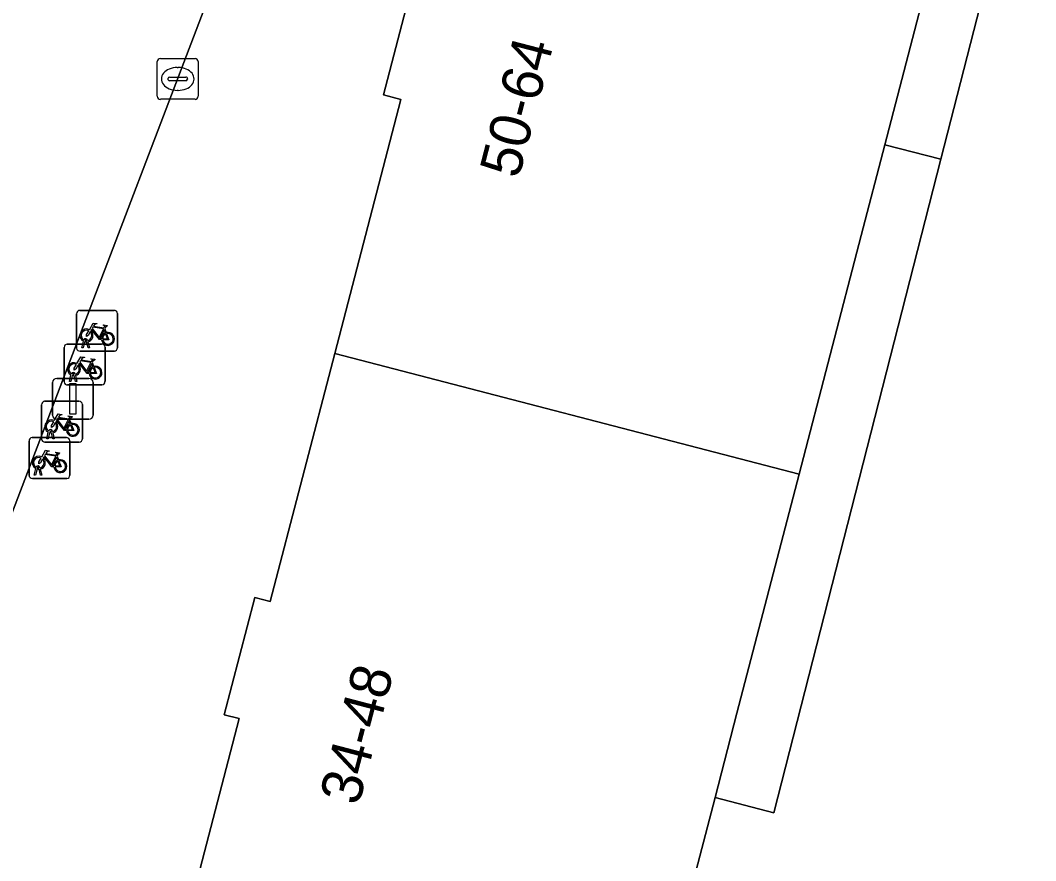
# Model space of a CAD drawing. Extents: x 163683 to 164494, y 382709 to 383872.
# Drawn here: x 164203.92 to 164228.8, y 383205.06 to 383225.65 of the extents above; entities that cross this region are included whole.
import ezdxf

# ---------------------------------------------------------------- set-up
doc = ezdxf.new("R2010")
doc.units = 0
for name, color, linetype in [('IMGEO_Fietsenrek', 7, 'Continuous'), ('IMGEO_Groenvoorziening', 7, 'Continuous'), ('IMGEO_Kolk', 7, 'Continuous'), ('IMGEO_Lichtmast', 7, 'Continuous'), ('IMGEO_Pand', 7, 'Continuous'), ('IMGEO_Pand_nummerreeks', 7, 'Continuous'), ('IMGEO_Voetpad_op_trap', 7, 'Continuous'), ('IMGEO_Voetpad_open', 7, 'Continuous')]:
    doc.layers.add(name, color=color, linetype=linetype)

msp = doc.modelspace()

# ---------------------------------------------------------------- linework, layer by layer
at = {"layer": 'IMGEO_Fietsenrek'}
for p, q in [((164205.304, 383217.62), (164205.304, 383218.461)), ((164205.304, 383218.461), (164205.304, 383217.62)), ((164205.379, 383218.545), (164206.22, 383218.545)), ((164206.22, 383218.545), (164205.379, 383218.545)), ((164206.304, 383218.47), (164206.304, 383217.629)), ((164206.304, 383217.629), (164206.304, 383218.47)), ((164205.991, 383218.094), (164206.027, 383217.999)), ((164205.573, 383217.812), (164205.574, 383217.805)), ((164204.999, 383216.794), (164204.999, 383217.635)), ((164204.999, 383217.635), (164204.999, 383216.794)), ((164205.074, 383217.719), (164205.915, 383217.719)), ((164205.915, 383217.719), (164205.074, 383217.719)), ((164205.431, 383217.629), (164205.47, 383217.789)), ((164205.465, 383217.629), (164205.431, 383217.629)), ((164205.5, 383217.777), (164205.465, 383217.629)), ((164205.542, 383217.801), (164205.541, 383217.805)), ((164205.583, 383217.629), (164205.549, 383217.771)), ((164205.581, 383217.775), (164205.616, 383217.629)), ((164205.616, 383217.629), (164205.583, 383217.629)), ((164205.999, 383217.644), (164205.999, 383216.803)), ((164205.999, 383216.803), (164205.999, 383217.644)), ((164206.229, 383217.545), (164205.388, 383217.545)), ((164205.388, 383217.545), (164206.229, 383217.545)), ((164205.686, 383217.268), (164205.722, 383217.173)), ((164205.126, 383216.803), (164205.165, 383216.963)), ((164205.195, 383216.951), (164205.16, 383216.803)), ((164205.237, 383216.975), (164205.236, 383216.979)), ((164205.278, 383216.803), (164205.244, 383216.945)), ((164205.268, 383216.986), (164205.269, 383216.979)), ((164205.276, 383216.949), (164205.311, 383216.803)), ((164205.924, 383216.719), (164205.083, 383216.719)), ((164205.083, 383216.719), (164205.924, 383216.719)), ((164205.16, 383216.803), (164205.126, 383216.803)), ((164205.311, 383216.803), (164205.278, 383216.803)), ((164204.519, 383216.316), (164205.36, 383216.316)), ((164205.36, 383216.316), (164204.519, 383216.316)), ((164204.444, 383215.391), (164204.444, 383216.232)), ((164204.444, 383216.232), (164204.444, 383215.391)), ((164205.444, 383216.241), (164205.444, 383215.4)), ((164205.444, 383215.4), (164205.444, 383216.241)), ((164205.131, 383215.865), (164205.167, 383215.77)), ((164204.682, 383215.572), (164204.681, 383215.576)), ((164204.713, 383215.583), (164204.714, 383215.576)), ((164204.137, 383214.501), (164204.137, 383215.342)), ((164204.137, 383215.342), (164204.137, 383214.501)), ((164204.212, 383215.426), (164205.053, 383215.426)), ((164205.053, 383215.426), (164204.212, 383215.426)), ((164204.571, 383215.4), (164204.61, 383215.56)), ((164204.605, 383215.4), (164204.571, 383215.4)), ((164204.64, 383215.548), (164204.605, 383215.4)), ((164204.723, 383215.4), (164204.689, 383215.542)), ((164204.721, 383215.546), (164204.756, 383215.4)), ((164204.756, 383215.4), (164204.723, 383215.4)), ((164205.137, 383215.351), (164205.137, 383214.51)), ((164205.137, 383214.51), (164205.137, 383215.351)), ((164205.369, 383215.316), (164204.528, 383215.316)), ((164204.528, 383215.316), (164205.369, 383215.316)), ((164204.824, 383214.975), (164204.86, 383214.88)), ((164204.264, 383214.51), (164204.303, 383214.67)), ((164204.333, 383214.658), (164204.298, 383214.51)), ((164204.375, 383214.682), (164204.374, 383214.686)), ((164204.416, 383214.51), (164204.382, 383214.652)), ((164204.406, 383214.693), (164204.407, 383214.686)), ((164204.414, 383214.656), (164204.449, 383214.51)), ((164205.062, 383214.426), (164204.221, 383214.426)), ((164204.221, 383214.426), (164205.062, 383214.426)), ((164204.298, 383214.51), (164204.264, 383214.51)), ((164204.449, 383214.51), (164204.416, 383214.51))]:
    msp.add_line(p, q, dxfattribs=at)
for points in [[(164205.617, 383218.071), (164205.712, 383218.235), (164205.798, 383218.221), (164205.8, 383218.212), (164205.744, 383218.201), (164205.717, 383218.156), (164205.973, 383218.115)], [(164205.913, 383217.827), (164205.863, 383217.827), (164205.672, 383218.078), (164205.653, 383218.046)], [(164205.96, 383218.09), (164205.703, 383218.131), (164205.686, 383218.102), (164205.853, 383217.882), (164205.96, 383218.09)], [(164206.008, 383217.992), (164205.978, 383218.069), (164205.869, 383217.851), (164205.912, 383217.851)], [(164205.973, 383218.115), (164205.998, 383218.164), (164205.992, 383218.168), (164205.969, 383218.172), (164205.957, 383218.179), (164205.956, 383218.182), (164205.958, 383218.187), (164206.053, 383218.172), (164206.055, 383218.162), (164206.045, 383218.149), (164206.033, 383218.143), (164206.019, 383218.149), (164205.991, 383218.094)], [(164205.638, 383218.019), (164205.586, 383217.929), (164205.546, 383217.904), (164205.547, 383217.951), (164205.602, 383218.045)], [(164205.942, 383217.851), (164206.062, 383217.85), (164206.018, 383217.964)], [(164206.038, 383217.971), (164206.093, 383217.826), (164205.943, 383217.826)], [(164205.312, 383217.245), (164205.407, 383217.409), (164205.493, 383217.395), (164205.495, 383217.386), (164205.439, 383217.375), (164205.412, 383217.33), (164205.668, 383217.289)], [(164205.668, 383217.289), (164205.693, 383217.338), (164205.687, 383217.342), (164205.664, 383217.346), (164205.652, 383217.353), (164205.651, 383217.356), (164205.653, 383217.361), (164205.748, 383217.346), (164205.75, 383217.336), (164205.74, 383217.323), (164205.728, 383217.317), (164205.714, 383217.323), (164205.686, 383217.268)], [(164205.333, 383217.193), (164205.281, 383217.103), (164205.241, 383217.078), (164205.242, 383217.125), (164205.297, 383217.219)], [(164205.608, 383217.001), (164205.558, 383217.001), (164205.367, 383217.252), (164205.348, 383217.22)], [(164205.655, 383217.264), (164205.398, 383217.305), (164205.381, 383217.276), (164205.548, 383217.056), (164205.655, 383217.264)], [(164205.703, 383217.166), (164205.673, 383217.243), (164205.564, 383217.025), (164205.607, 383217.025)], [(164205.637, 383217.025), (164205.757, 383217.024), (164205.713, 383217.138)], [(164205.733, 383217.145), (164205.788, 383217), (164205.638, 383217)], [(164204.778, 383215.79), (164204.726, 383215.7), (164204.686, 383215.675), (164204.687, 383215.722), (164204.742, 383215.816)], [(164204.757, 383215.842), (164204.852, 383216.006), (164204.938, 383215.992), (164204.94, 383215.983), (164204.884, 383215.972), (164204.857, 383215.927), (164205.113, 383215.886)], [(164205.053, 383215.598), (164205.003, 383215.598), (164204.812, 383215.849), (164204.793, 383215.817)], [(164205.1, 383215.861), (164204.843, 383215.902), (164204.826, 383215.873), (164204.993, 383215.653), (164205.1, 383215.861)], [(164205.148, 383215.763), (164205.118, 383215.84), (164205.009, 383215.622), (164205.052, 383215.622)], [(164205.113, 383215.886), (164205.138, 383215.935), (164205.132, 383215.939), (164205.109, 383215.943), (164205.097, 383215.95), (164205.096, 383215.953), (164205.098, 383215.958), (164205.193, 383215.943), (164205.195, 383215.933), (164205.185, 383215.92), (164205.173, 383215.914), (164205.159, 383215.92), (164205.131, 383215.865)], [(164205.082, 383215.622), (164205.202, 383215.621), (164205.158, 383215.735)], [(164205.178, 383215.742), (164205.233, 383215.597), (164205.083, 383215.597)], [(164204.45, 383214.952), (164204.545, 383215.116), (164204.631, 383215.102), (164204.633, 383215.093), (164204.577, 383215.082), (164204.55, 383215.037), (164204.806, 383214.996)], [(164204.471, 383214.9), (164204.419, 383214.81), (164204.379, 383214.785), (164204.38, 383214.832), (164204.435, 383214.926)], [(164204.746, 383214.708), (164204.696, 383214.708), (164204.505, 383214.959), (164204.486, 383214.927)], [(164204.793, 383214.971), (164204.536, 383215.012), (164204.519, 383214.983), (164204.686, 383214.763), (164204.793, 383214.971)], [(164204.841, 383214.873), (164204.811, 383214.95), (164204.702, 383214.732), (164204.745, 383214.732)], [(164204.775, 383214.732), (164204.895, 383214.731), (164204.851, 383214.845)], [(164204.871, 383214.852), (164204.926, 383214.707), (164204.776, 383214.707)], [(164204.806, 383214.996), (164204.831, 383215.045), (164204.825, 383215.049), (164204.802, 383215.053), (164204.79, 383215.06), (164204.789, 383215.063), (164204.791, 383215.068), (164204.886, 383215.053), (164204.888, 383215.043), (164204.878, 383215.03), (164204.866, 383215.024), (164204.852, 383215.03), (164204.824, 383214.975)]]:
    msp.add_lwpolyline(points, dxfattribs=at)
for centre, radius, start, end in [((164205.382, 383218.467), 0.0779, 92.4484, 184.2845), ((164205.382, 383218.467), 0.0779, 92.4484, 184.2845), ((164206.226, 383218.467), 0.0779, 2.4484, 94.2845), ((164206.226, 383218.467), 0.0779, 2.4484, 94.2845), ((164205.544, 383217.93), 0.159, 62.6766, 242.1369), ((164205.544, 383217.93), 0.129, 63.3192, 238.903), ((164205.524, 383217.801), 0.0499, 12.8025, 158.6934), ((164205.524, 383217.801), 0.0174, 12.8025, 163.4502), ((164205.544, 383217.93), 0.129, 253.415, 269.0204), ((164205.544, 383217.93), 0.129, 283.6043, 43.4302), ((164205.544, 383217.93), 0.159, 283.5766, 46.6042), ((164206.071, 383217.846), 0.159, 113.3408, 178.3217), ((164206.071, 383217.846), 0.159, 187.0065, 105.7708), ((164206.071, 383217.846), 0.129, 113.923, 177.9556), ((164206.071, 383217.846), 0.129, 188.6715, 104.5883), ((164205.077, 383217.641), 0.0779, 92.4484, 184.2845), ((164205.077, 383217.641), 0.0779, 92.4484, 184.2845), ((164205.382, 383217.623), 0.0779, 182.4484, 274.2845), ((164205.382, 383217.623), 0.0779, 182.4484, 274.2845), ((164205.544, 383217.93), 0.159, 253.9967, 271.7867), ((164205.921, 383217.641), 0.0779, 2.4484, 94.2845), ((164205.921, 383217.641), 0.0779, 2.4484, 94.2845), ((164206.226, 383217.623), 0.0779, 272.4484, 4.2845), ((164206.226, 383217.623), 0.0779, 272.4484, 4.2845), ((164205.239, 383217.104), 0.159, 62.6766, 242.1369), ((164205.239, 383217.104), 0.129, 63.3192, 238.903), ((164205.239, 383217.104), 0.129, 283.6043, 43.4302), ((164205.239, 383217.104), 0.159, 283.5766, 46.6042), ((164205.766, 383217.02), 0.159, 113.3408, 178.3217), ((164205.766, 383217.02), 0.159, 187.0065, 105.7708), ((164205.766, 383217.02), 0.129, 113.923, 177.9556), ((164205.766, 383217.02), 0.129, 188.6715, 104.5883), ((164205.219, 383216.975), 0.0499, 12.8025, 158.6934), ((164205.239, 383217.104), 0.159, 253.9967, 271.7867), ((164205.219, 383216.975), 0.0174, 12.8025, 163.4502), ((164205.239, 383217.104), 0.129, 253.415, 269.0204), ((164205.077, 383216.797), 0.0779, 182.4484, 274.2845), ((164205.077, 383216.797), 0.0779, 182.4484, 274.2845), ((164205.921, 383216.797), 0.0779, 272.4484, 4.2845), ((164205.921, 383216.797), 0.0779, 272.4484, 4.2845), ((164204.522, 383216.238), 0.0779, 92.4484, 184.2845), ((164204.522, 383216.238), 0.0779, 92.4484, 184.2845), ((164205.366, 383216.238), 0.0779, 2.4484, 94.2845), ((164205.366, 383216.238), 0.0779, 2.4484, 94.2845), ((164204.684, 383215.701), 0.159, 62.6766, 242.1369), ((164204.684, 383215.701), 0.129, 63.3192, 238.903), ((164204.684, 383215.701), 0.159, 283.5766, 46.6042), ((164204.664, 383215.572), 0.0499, 12.8025, 158.6934), ((164204.664, 383215.572), 0.0174, 12.8025, 163.4502), ((164204.684, 383215.701), 0.129, 253.415, 269.0204), ((164204.684, 383215.701), 0.129, 283.6043, 43.4302), ((164205.211, 383215.617), 0.159, 113.3408, 178.3217), ((164205.211, 383215.617), 0.159, 187.0065, 105.7708), ((164205.211, 383215.617), 0.129, 113.923, 177.9556), ((164205.211, 383215.617), 0.129, 188.6715, 104.5883), ((164204.215, 383215.348), 0.0779, 92.4484, 184.2845), ((164204.215, 383215.348), 0.0779, 92.4484, 184.2845), ((164204.522, 383215.394), 0.0779, 182.4484, 274.2845), ((164204.522, 383215.394), 0.0779, 182.4484, 274.2845), ((164204.684, 383215.701), 0.159, 253.9967, 271.7867), ((164205.059, 383215.348), 0.0779, 2.4484, 94.2845), ((164205.059, 383215.348), 0.0779, 2.4484, 94.2845), ((164205.366, 383215.394), 0.0779, 272.4484, 4.2845), ((164205.366, 383215.394), 0.0779, 272.4484, 4.2845), ((164204.377, 383214.811), 0.159, 62.6766, 242.1369), ((164204.377, 383214.811), 0.129, 63.3192, 238.903), ((164204.377, 383214.811), 0.129, 283.6043, 43.4302), ((164204.377, 383214.811), 0.159, 283.5766, 46.6042), ((164204.904, 383214.727), 0.159, 113.3408, 178.3217), ((164204.904, 383214.727), 0.159, 187.0065, 105.7708), ((164204.904, 383214.727), 0.129, 113.923, 177.9556), ((164204.904, 383214.727), 0.129, 188.6715, 104.5883), ((164204.357, 383214.682), 0.0499, 12.8025, 158.6934), ((164204.377, 383214.811), 0.159, 253.9967, 271.7867), ((164204.357, 383214.682), 0.0174, 12.8025, 163.4502), ((164204.377, 383214.811), 0.129, 253.415, 269.0204), ((164204.215, 383214.504), 0.0779, 182.4484, 274.2845), ((164204.215, 383214.504), 0.0779, 182.4484, 274.2845), ((164205.059, 383214.504), 0.0779, 272.4484, 4.2845), ((164205.059, 383214.504), 0.0779, 272.4484, 4.2845)]:
    msp.add_arc(centre, radius, start, end, dxfattribs=at)
at = {"layer": 'IMGEO_Groenvoorziening'}
for points in [[(164211.56, 383234.158), (164211.902, 383235.056), (164184.544, 383242.181), (164182.325, 383233.76), (164178.067, 383217.602), (164176.82, 383217.925), (164176.086, 383215.093), (164178.697, 383214.405), (164180.721, 383213.871), (164201.717, 383208.336), (164202.06, 383209.236)], [(164256.129, 383223.591), (164228.644, 383230.725), (164226.476, 383222.246), (164222.383, 383206.236), (164220.943, 383206.611), (164219.86, 383202.45), (164222.469, 383201.783), (164224.505, 383201.263), (164245.221, 383195.969), (164246.118, 383198.053)]]:
    msp.add_lwpolyline(points, close=True, dxfattribs=at)
at = {"layer": 'IMGEO_Kolk'}
for p, q in [((164207.28, 383223.79), (164207.28, 383224.642)), ((164207.355, 383224.716), (164208.207, 383224.716)), ((164208.281, 383224.642), (164208.281, 383223.79)), ((164207.768, 383224.496), (164207.793, 383224.496)), ((164207.539, 383224.21), (164207.539, 383224.222)), ((164207.977, 383224.173), (164207.579, 383224.173)), ((164207.582, 383224.259), (164207.98, 383224.259)), ((164208.023, 383224.222), (164208.023, 383224.21)), ((164207.791, 383223.936), (164207.766, 383223.936)), ((164208.207, 383223.716), (164207.355, 383223.716))]:
    msp.add_line(p, q, dxfattribs=at)
for points in [[(164207.28, 383223.79), (164207.28, 383224.642)], [(164207.355, 383224.716), (164208.207, 383224.716)], [(164208.281, 383224.642), (164208.281, 383223.79)], [(164208.207, 383223.716), (164207.355, 383223.716)]]:
    msp.add_lwpolyline(points, dxfattribs=at)
for centre, radius, start, end in [((164207.357, 383224.64), 0.0765, 91.552, 178.448), ((164207.357, 383224.64), 0.0765, 91.552, 178.448), ((164208.205, 383224.64), 0.0765, 1.552, 88.448), ((164208.205, 383224.64), 0.0765, 1.552, 88.448), ((164207.579, 383224.219), 0.0403, 85.8775, 175.7526), ((164207.576, 383224.209), 0.0366, 178.938, 274.7102), ((164207.98, 383224.216), 0.043, 264.8664, 352.4533), ((164207.984, 383224.221), 0.0386, 1.7309, 96.639), ((164207.357, 383223.792), 0.0765, 181.552, 268.448), ((164207.357, 383223.792), 0.0765, 181.552, 268.448), ((164208.205, 383223.792), 0.0765, 271.552, 358.448), ((164208.205, 383223.792), 0.0765, 271.552, 358.448)]:
    msp.add_arc(centre, radius, start, end, dxfattribs=at)
for centre, major_axis, ratio, start_param, end_param in [((164207.767, 383224.216), (-0.387, 0.002), 0.722429, 4.712389, 7.853982), ((164207.792, 383224.216), (-0.39, 0.002), 0.717154, 1.570796, 4.712389)]:
    msp.add_ellipse(centre, major_axis=major_axis, ratio=ratio, start_param=start_param, end_param=end_param, dxfattribs=at)
at = {"layer": 'IMGEO_Lichtmast'}
for p, q in [((164204.816, 383216.876), (164205.606, 383216.876)), ((164205.606, 383216.876), (164204.816, 383216.876)), ((164204.716, 383215.976), (164204.716, 383216.776)), ((164204.716, 383216.776), (164204.716, 383215.976)), ((164205.706, 383216.776), (164205.706, 383215.976)), ((164205.706, 383215.976), (164205.706, 383216.776)), ((164205.606, 383215.876), (164204.816, 383215.876)), ((164204.816, 383215.876), (164205.606, 383215.876))]:
    msp.add_line(p, q, dxfattribs=at)
msp.add_lwpolyline([(164205.136, 383216.751), (164205.286, 383216.751), (164205.286, 383216.001), (164205.136, 383216.001), (164205.136, 383216.751)], dxfattribs=at)
for centre, start, end in [((164204.816, 383216.776), 90, 180), ((164204.816, 383216.776), 90, 180), ((164205.606, 383216.776), 0, 90), ((164205.606, 383216.776), 360, 90), ((164204.816, 383215.976), 180, 270), ((164204.816, 383215.976), 180, 270), ((164205.606, 383215.976), 270, 0), ((164205.606, 383215.976), 270, 0)]:
    msp.add_arc(centre, 0.1, start, end, dxfattribs=at)
at = {"layer": 'IMGEO_Pand'}
for points in [[(164223.002, 383214.528), (164224.524, 383220.38), (164225.103, 383222.604), (164227.03, 383230.014), (164215.645, 383232.975), (164213.989, 383226.607), (164213.57, 383226.715), (164212.819, 383223.825), (164213.249, 383223.713), (164211.629, 383217.485)], [(164221.48, 383208.676), (164223.002, 383214.528), (164211.629, 383217.485), (164210.049, 383211.408), (164209.667, 383211.507), (164208.921, 383208.637), (164209.288, 383208.542), (164207.637, 383202.193), (164219.023, 383199.231), (164219.86, 383202.45), (164220.943, 383206.611)]]:
    msp.add_lwpolyline(points, close=True, dxfattribs=at)
at = {"layer": 'IMGEO_Voetpad_op_trap'}
msp.add_lwpolyline([(164228.644, 383230.725), (164227.305, 383231.073), (164227.03, 383230.014), (164225.103, 383222.604), (164226.476, 383222.246)], close=True, dxfattribs=at)
at = {"layer": 'IMGEO_Voetpad_open'}
for points in [[(164211.56, 383234.158), (164202.06, 383209.236), (164201.717, 383208.336), (164180.721, 383213.871), (164178.697, 383214.405), (164176.086, 383215.093), (164174.958, 383210.745), (164163.56, 383213.701), (164165.194, 383220.005), (164164.803, 383220.106), (164165.555, 383223.008)], [(164245.221, 383195.969), (164224.505, 383201.263), (164222.469, 383201.783), (164219.86, 383202.45), (164219.023, 383199.231), (164207.637, 383202.193), (164209.288, 383208.542), (164208.921, 383208.637), (164209.667, 383211.507), (164210.049, 383211.408), (164211.629, 383217.485), (164213.249, 383223.713), (164212.819, 383223.825), (164213.57, 383226.715)]]:
    msp.add_lwpolyline(points, dxfattribs=at)
msp.add_lwpolyline([(164226.476, 383222.246), (164225.103, 383222.604), (164224.524, 383220.38), (164223.002, 383214.528), (164221.48, 383208.676), (164220.943, 383206.611), (164222.383, 383206.236)], close=True, dxfattribs=at)

# ---------------------------------------------------------------- texts
at = {"layer": 'IMGEO_Pand_nummerreeks'}
for s, rotation, p in [('50-64', 75.4588, (164216.132, 383221.748)), ('34-48', 75.3153, (164212.211, 383206.383))]:
    msp.add_text(s, height=1, rotation=rotation, dxfattribs=at).set_placement(p)

doc.saveas('drawing.dxf')
